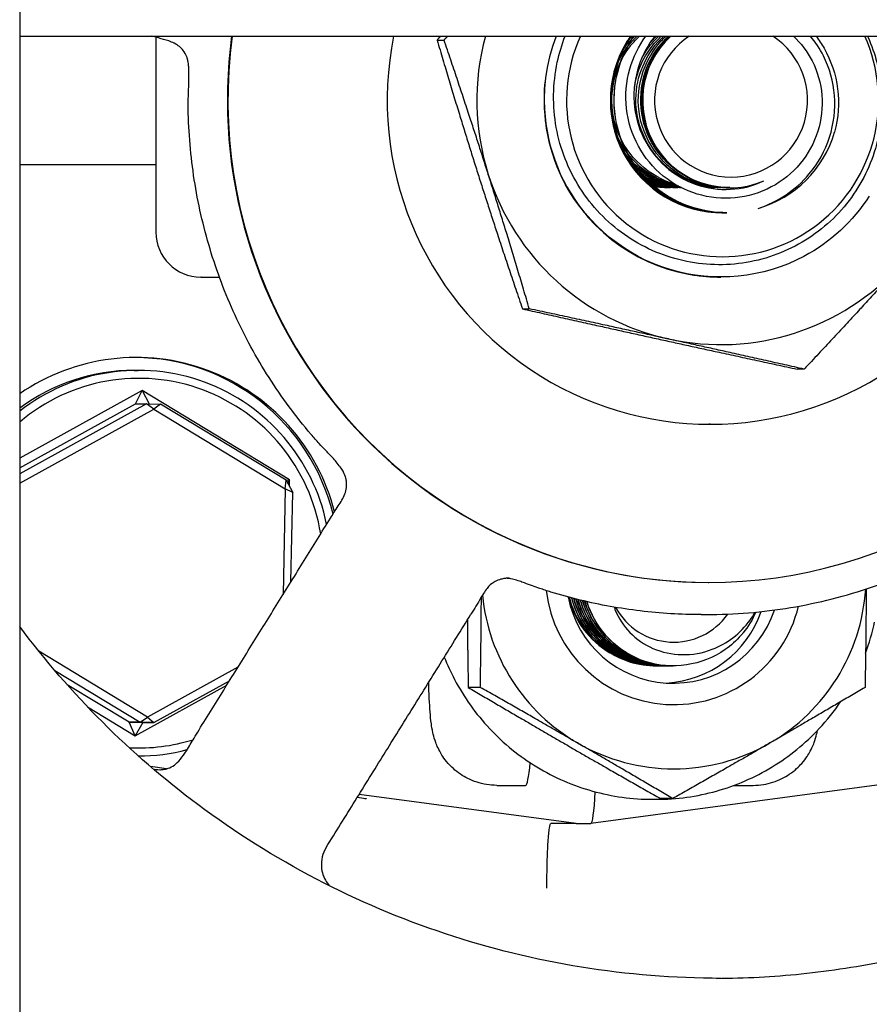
# Model space of a CAD drawing. Header units: inches. Extents: x 24 to 1128, y -69 to 748.
# Tile 487 of 656: x 622.07 to 623.72, y 356.23 to 358.14. Entities that reach past the tile are written whole.
import ezdxf

# ---------------------------------------------------------------- set-up
doc = ezdxf.new("R2010")
doc.units = ezdxf.units.IN
doc.header["$LTSCALE"] = 32
doc.header["$MEASUREMENT"] = 0
doc.layers.add('Visible (ANSI)', color=7, linetype='Continuous', lineweight=30)

msp = doc.modelspace()

# ---------------------------------------------------------------- linework, layer by layer
at = {"layer": 'Visible (ANSI)'}
for p, q in [((622.07163, 358.48367), (622.07163, 358.10867)), ((622.07163, 358.10867), (622.07163, 339.60867)), ((622.07163, 358.10867), (660.05113, 358.10867)), ((622.33655, 358.10639), (622.33655, 357.72742)), ((622.88371, 358.101), (622.89716, 358.101)), ((622.33225, 357.85839), (622.07163, 357.85839)), ((623.45319, 357.81367), (623.45289, 357.81367)), ((623.44196, 357.76492), (623.44271, 357.76492)), ((623.44665, 357.76492), (623.4474, 357.76492)), ((622.42463, 357.63992), (622.42405, 357.63992)), ((622.42463, 357.63992), (622.4602, 357.63992)), ((623.43584, 357.63992), (623.43588, 357.63992)), ((623.04966, 357.57833), (623.06311, 357.57833)), ((623.59782, 357.461), (623.58437, 357.461)), ((622.29464, 357.45867), (622.30216, 357.45867)), ((622.30993, 357.41919), (622.07163, 357.28771)), ((622.2969, 357.39361), (622.30993, 357.41919)), ((622.30993, 357.41919), (622.32366, 357.3935)), ((622.59652, 357.24554), (622.30993, 357.41919)), ((622.07163, 357.26932), (622.2969, 357.39361)), ((622.31833, 357.39361), (622.07163, 357.2575)), ((622.07163, 357.23911), (622.33262, 357.38311)), ((622.2969, 357.39361), (622.31833, 357.39361)), ((622.31833, 357.39361), (622.34534, 357.39306)), ((622.33262, 357.38311), (622.31833, 357.39361)), ((622.34534, 357.39306), (622.33262, 357.38311)), ((622.33262, 357.38311), (622.58839, 357.22813)), ((622.58983, 357.24492), (622.34534, 357.39306)), ((623.41526, 357.35375), (623.41227, 357.35375)), ((622.58839, 357.22813), (622.58983, 357.24492)), ((622.58908, 357.24537), (622.59652, 357.24554)), ((622.58983, 357.24492), (622.60286, 357.22121)), ((622.59652, 357.24554), (622.59279, 357.23953)), ((622.59627, 357.2332), (622.59652, 357.24554)), ((622.58839, 357.22813), (622.58424, 357.02297)), ((622.60286, 357.22121), (622.58839, 357.22813)), ((622.59934, 357.04729), (622.60286, 357.22121)), ((623.41128, 357.04617), (623.41227, 357.04617)), ((623.39744, 356.98367), (623.40733, 356.98367)), ((622.3205, 356.78423), (622.10889, 356.91245)), ((622.14022, 356.87461), (622.3058, 356.77428)), ((622.49619, 356.88116), (622.3205, 356.78423)), ((623.31143, 356.88367), (623.31147, 356.88367)), ((623.31539, 356.88367), (623.31543, 356.88367)), ((623.31935, 356.88367), (623.31939, 356.88367)), ((623.32331, 356.88367), (623.32335, 356.88367)), ((623.32727, 356.88367), (623.32731, 356.88367)), ((623.33122, 356.88367), (623.33126, 356.88367)), ((623.33518, 356.88367), (623.33522, 356.88367)), ((623.33914, 356.88367), (623.33918, 356.88367)), ((623.3431, 356.88367), (623.34314, 356.88367)), ((622.28437, 356.77428), (622.16418, 356.8471)), ((622.29636, 356.74815), (622.47469, 356.84655)), ((622.33281, 356.77373), (622.47985, 356.85486)), ((622.96778, 356.84216), (622.9443, 356.84216)), ((622.20348, 356.80443), (622.29636, 356.74815)), ((622.28437, 356.77428), (622.31137, 356.77373)), ((622.29636, 356.74815), (622.28437, 356.77428)), ((622.3058, 356.77428), (622.28437, 356.77428)), ((622.31137, 356.77373), (622.29636, 356.74815)), ((622.3058, 356.77428), (622.3205, 356.78423)), ((622.33281, 356.77373), (622.3058, 356.77428)), ((622.31137, 356.77373), (622.33281, 356.77373)), ((622.3205, 356.78423), (622.33281, 356.77373)), ((624.1379, 356.70478), (623.18282, 356.57743)), ((622.35738, 356.68372), (622.32613, 356.68788)), ((622.35738, 356.68372), (622.32613, 356.68788)), ((622.9997, 356.65149), (623.05583, 356.65149)), ((623.46118, 356.65149), (623.49869, 356.65149)), ((623.15428, 356.57742), (622.73188, 356.63376)), ((623.15428, 356.57742), (622.73188, 356.63376)), ((623.30288, 356.62442), (623.3105, 356.62442)), ((623.34202, 356.62566), (623.31855, 356.62566)), ((623.15428, 356.57742), (623.10515, 356.57742)), ((623.15428, 356.57742), (623.18272, 356.57742))]:
    msp.add_line(p, q, dxfattribs=at)
msp.add_arc((622.42405, 357.72742), 0.0875, 180, 270, dxfattribs=at)
for centre, major_axis, ratio, start_param, end_param in [((623.41227, 357.98367), (0, -0.9375), 0.9979959, 4.5786574, 7.9877132), ((623.41128, 357.98367), (0, -0.9375), 0.9979959, 4.5786574, 6.2831853), ((623.41526, 357.98367), (0, -0.62992), 0.9979959, 4.5126255, 8.0537451), ((623.43503, 357.98367), (0, -0.475), 0.9979959, 4.446095, 5.0203993), ((623.43503, 357.98367), (0, -0.34375), 0.9979959, 4.3402204, 6.2843636), ((623.43903, 357.98367), (0, -0.30408), 0.9979959, 4.2887596, 8.277611), ((623.43903, 357.98367), (0, -0.21875), 0.9979959, 4.1041434, 6.2898922), ((623.45319, 357.98367), (0, -0.17), 0.9979959, 3.8862884, 6.6841413), ((623.45558, 357.98367), (0, -0.14917), 0.9979959, 3.7188468, 8.8475238), ((623.44761, 357.98367), (0, -0.21875), 0.9979959, 0.2808441, 1.2855084), ((623.43503, 357.98367), (0, -0.475), 0.9979959, 5.0203993, 6.0675968), ((623.43503, 357.98367), (0, -0.475), 0.9979959, 6.0675968, 7.1147944), ((622.29728, 357.08367), (0.18146, 0.35678), 0.996606, 5.433916, 7.3557986), ((622.30216, 357.08367), (0, 0.375), 0.9979959, 4.9148831, 6.9467954), ((622.29365, 357.08367), (0, 0.4), 0.9979959, 4.9535022, 6.2772741), ((622.30315, 357.08367), (0, 0.35937), 0.9979959, 4.8714475, 6.9848665), ((622.29464, 357.08367), (0, 0.375), 0.9979959, 0, 0.6383692), ((623.34414, 357.05867), (0, -0.375), 0.9979959, 4.8125504, 5.7595865), ((623.34414, 357.05867), (0, -0.25014), 0.9979959, 4.8258976, 7.6171006), ((623.34414, 357.05867), (0, 0.375), 0.9979959, 3.6651914, 4.6443888), ((623.34262, 357.05867), (0, -0.2085), 0.9979959, 4.9092162, 7.5312291), ((623.30695, 357.05867), (0.11275, -0.1333), 0.988373, 4.2534579, 5.0501195), ((623.34411, 357.05867), (0, -0.12866), 0.9979959, 5.2064265, 7.2399826), ((623.34411, 357.05867), (0, -0.12866), 0.9979959, 5.2064265, 7.2399826), ((623.31795, 357.05867), (0, -0.2085), 0.9979959, 0.0593227, 1.2322364), ((622.30315, 357.08367), (0, -0.35937), 0.9979959, 6.2315159, 6.582469), ((623.34414, 357.05867), (0, -0.375), 0.9979959, 5.7595865, 6.8067841), ((622.30216, 357.08367), (0, -0.375), 0.9979959, 0.0006771, 0.2573363), ((623.05583, 356.90149), (0, -0.25), 0.0632779, 0, 0.6027509), ((623.18273, 356.76657), (-0.00001, -0.18915), 0.0627256, 0.000003, 0.8304589)]:
    msp.add_ellipse(centre, major_axis=major_axis, ratio=ratio, start_param=start_param, end_param=end_param, dxfattribs=at)
for points, knots in [([(622.39952, 357.96681), (622.39912, 357.99106), (622.4014, 358.01542), (622.40084, 358.04258), (622.4007, 358.04586), (622.40029, 358.05127), (622.40007, 358.05349), (622.39936, 358.05884), (622.39879, 358.06168), (622.39762, 358.06623), (622.397, 358.06807), (622.39484, 358.07341), (622.39301, 358.07683), (622.3878, 358.08324), (622.38537, 358.08579), (622.3795, 358.09054), (622.37609, 358.09278), (622.369, 358.09645), (622.3653, 358.09795), (622.35512, 358.10148), (622.34833, 358.10318), (622.3383, 358.10591), (622.33505, 358.1068), (622.33073, 358.108), (622.32952, 358.10834), (622.32833, 358.10867)], [0, 0, 0, 0, 0.18481417, 0.18481417, 0.21047129, 0.21047129, 0.22950993, 0.22950993, 0.26067624, 0.26067624, 0.2914148, 0.2914148, 0.35467125, 0.35467125, 0.3906046, 0.3906046, 0.42255035, 0.42255035, 0.4532598, 0.4532598, 0.50692284, 0.50692284, 0.53248433, 0.53248433, 0.54263341, 0.54263341, 0.54263341, 0.54263341]), ([(623.72215, 358.10593), (623.73614, 358.07474), (623.74487, 358.04144), (623.75117, 357.97312), (623.74863, 357.93857), (623.73091, 357.86543), (623.71362, 357.82799), (623.66556, 357.7616), (623.63518, 357.73335), (623.56511, 357.6899), (623.52605, 357.67521), (623.44423, 357.66155), (623.40225, 357.66282), (623.32086, 357.6814), (623.28226, 357.69863), (623.21357, 357.74706), (623.1842, 357.77786), (623.13871, 357.84921), (623.12312, 357.88912), (623.10797, 357.97292), (623.10867, 358.01603), (623.12127, 358.07517), (623.12636, 358.09219), (623.13278, 358.10867)], [-5.0704915, -5.0704915, -5.0704915, -5.0704915, -4.8092414, -4.8092414, -4.5465572, -4.5465572, -4.2346915, -4.2346915, -3.9208419, -3.9208419, -3.6050086, -3.6050086, -3.2871921, -3.2871921, -2.9673924, -2.9673924, -2.64561, -2.64561, -2.321845, -2.321845, -1.9960977, -1.9960977, -1.8604876, -1.8604876, -1.8604876, -1.8604876]), ([(623.26145, 358.10848), (623.24379, 358.08294), (623.23141, 358.05373), (623.22592, 358.0231), (623.21468, 357.96044), (623.23246, 357.89306), (623.27326, 357.84403), (623.314, 357.79507), (623.37692, 357.76532), (623.44061, 357.76492), (623.44106, 357.76492), (623.44151, 357.76492), (623.44196, 357.76492)], [-32.0241721, -32.0241721, -32.0241721, -32.0241721, -31.5971744, -31.5971744, -31.5971744, -30.7235725, -30.7235725, -30.7235725, -29.8513057, -29.8513057, -29.8513057, -29.8451302, -29.8451302, -29.8451302, -29.8451302]), ([(623.44506, 357.76526), (623.41122, 357.76493), (623.3773, 357.77218), (623.34685, 357.78697), (623.28925, 357.81495), (623.24517, 357.86936), (623.22972, 357.93145), (623.21476, 357.99159), (623.22692, 358.05782), (623.26193, 358.10867)], [23.5512365, 23.5512365, 23.5512365, 23.5512365, 24.0148367, 24.0148367, 24.0148367, 24.8917109, 24.8917109, 24.8917109, 25.7409868, 25.7409868, 25.7409868, 25.7409868]), ([(623.34712, 357.82032), (623.34407, 357.82118), (623.34105, 357.82213), (623.33806, 357.82318), (623.28818, 357.84055), (623.24748, 357.88238), (623.23147, 357.93265), (623.21529, 357.98341), (623.22471, 358.04155), (623.25594, 358.08441), (623.26232, 358.09317), (623.26958, 358.10124), (623.27754, 358.10855)], [92.9572091, 92.9572091, 92.9572091, 92.9572091, 93.0129992, 93.0129992, 93.0129992, 93.942952, 93.942952, 93.942952, 94.8820549, 94.8820549, 94.8820549, 95.0738801, 95.0738801, 95.0738801, 95.0738801]), ([(623.26604, 358.10851), (623.25496, 358.09262), (623.24596, 358.07527), (623.23953, 358.05695), (623.21829, 357.99648), (623.22541, 357.92655), (623.25848, 357.87146), (623.29131, 357.81678), (623.34906, 357.77773), (623.41205, 357.76767), (623.42349, 357.76584), (623.43506, 357.76497), (623.44663, 357.76503)], [-25.7409868, -25.7409868, -25.7409868, -25.7409868, -25.4743607, -25.4743607, -25.4743607, -24.594092, -24.594092, -24.594092, -23.7205704, -23.7205704, -23.7205704, -23.5619449, -23.5619449, -23.5619449, -23.5619449]), ([(623.44744, 357.76517), (623.40392, 357.76536), (623.36039, 357.77826), (623.32433, 357.80269), (623.2713, 357.83862), (623.23543, 357.8988), (623.22902, 357.96247), (623.22387, 358.01365), (623.23784, 358.06631), (623.26674, 358.10862)], [17.2787596, 17.2787596, 17.2787596, 17.2787596, 17.8752194, 17.8752194, 17.8752194, 18.7524691, 18.7524691, 18.7524691, 19.4578015, 19.4578015, 19.4578015, 19.4578015]), ([(623.57716, 358.10867), (623.59181, 358.09484), (623.604, 358.07856), (623.62385, 358.03972), (623.63031, 358.01698), (623.63421, 357.96998), (623.63151, 357.94617), (623.6171, 357.9006), (623.60542, 357.87931), (623.57441, 357.84214), (623.5553, 357.82668), (623.512, 357.80378), (623.48818, 357.79665), (623.43885, 357.79184), (623.41381, 357.79432), (623.3658, 357.80877), (623.34331, 357.8207), (623.30392, 357.85265), (623.28746, 357.87245), (623.26286, 357.91745), (623.25506, 357.94227), (623.2493, 357.99377), (623.25152, 358.01997), (623.26521, 358.06793), (623.27578, 358.08948), (623.28982, 358.10867)], [-3.7202337, -3.7202337, -3.7202337, -3.7202337, -3.5648477, -3.5648477, -3.385163, -3.385163, -3.2033156, -3.2033156, -3.0193061, -3.0193061, -2.8331349, -2.8331349, -2.6448024, -2.6448024, -2.4543091, -2.4543091, -2.2616553, -2.2616553, -2.0668416, -2.0668416, -1.8698684, -1.8698684, -1.6707361, -1.6707361, -1.4882219, -1.4882219, -1.4882219, -1.4882219]), ([(623.30744, 358.10867), (623.29378, 358.09149), (623.2832, 358.07203), (623.26855, 358.02811), (623.26542, 358.00379), (623.2687, 357.95565), (623.27494, 357.9323), (623.29595, 357.88965), (623.31037, 357.8707), (623.34544, 357.83969), (623.36565, 357.82783), (623.40915, 357.81271), (623.43196, 357.80946), (623.47718, 357.81194), (623.49915, 357.81751), (623.51941, 357.82715)], [-1.2375153, -1.2375153, -1.2375153, -1.2375153, -1.0693429, -1.0693429, -0.8839593, -0.8839593, -0.7014387, -0.7014387, -0.5217818, -0.5217818, -0.3449893, -0.3449893, -0.1710619, -0.1710619, 0, 0, 0, 0]), ([(623.4412, 357.81385), (623.40124, 357.81409), (623.36129, 357.82829), (623.33076, 357.85414), (623.2903, 357.8884), (623.26735, 357.94231), (623.27067, 357.99509), (623.27336, 358.03799), (623.29335, 358.07931), (623.32449, 358.1086)], [29.8451302, 29.8451302, 29.8451302, 29.8451302, 30.549629, 30.549629, 30.549629, 31.4831363, 31.4831363, 31.4831363, 32.2420271, 32.2420271, 32.2420271, 32.2420271]), ([(623.26754, 358.0087), (623.26916, 358.02047), (623.27201, 358.03207), (623.27613, 358.04323), (623.28529, 358.06808), (623.30058, 358.09045), (623.31992, 358.10843)], [37.84681774, 37.84681774, 37.84681774, 37.84681774, 38.05705266, 38.05705266, 38.05705266, 38.52521239, 38.52521239, 38.52521239, 38.52521239]), ([(623.44585, 357.814), (623.42022, 357.81399), (623.39459, 357.81954), (623.3715, 357.8307), (623.32374, 357.85379), (623.28804, 357.90032), (623.27807, 357.95233), (623.2681, 358.00434), (623.2841, 358.06058), (623.31981, 358.09936), (623.32278, 358.10258), (623.32588, 358.10568), (623.32909, 358.10864)], [23.5619449, 23.5619449, 23.5619449, 23.5619449, 24.013411, 24.013411, 24.013411, 24.9473362, 24.9473362, 24.9473362, 25.8812012, 25.8812012, 25.8812012, 25.9588418, 25.9588418, 25.9588418, 25.9588418]), ([(623.45052, 357.81381), (623.43943, 357.81374), (623.42834, 357.81476), (623.41745, 357.81691), (623.36538, 357.82719), (623.31906, 357.86323), (623.29627, 357.91111), (623.27349, 357.95899), (623.27479, 358.01754), (623.29958, 358.06417), (623.30841, 358.08078), (623.32014, 358.09573), (623.33394, 358.10844)], [17.2787596, 17.2787596, 17.2787596, 17.2787596, 17.4742343, 17.4742343, 17.4742343, 18.4085858, 18.4085858, 18.4085858, 19.3428758, 19.3428758, 19.3428758, 19.6756565, 19.6756565, 19.6756565, 19.6756565]), ([(623.45291, 357.81399), (623.4226, 357.81406), (623.39229, 357.82193), (623.36616, 357.83732), (623.32042, 357.86428), (623.28865, 357.91363), (623.28302, 357.96633), (623.27744, 358.01866), (623.29777, 358.07301), (623.33612, 358.10867)], [10.9955743, 10.9955743, 10.9955743, 10.9955743, 11.5294271, 11.5294271, 11.5294271, 12.4641731, 12.4641731, 12.4641731, 13.3924712, 13.3924712, 13.3924712, 13.3924712]), ([(623.28234, 358.0669), (623.28487, 358.0715), (623.28762, 358.07599), (623.29059, 358.08033), (623.29766, 358.09065), (623.30591, 358.10009), (623.3151, 358.10852)], [44.49395151, 44.49395151, 44.49395151, 44.49395151, 44.58710834, 44.58710834, 44.58710834, 44.80839769, 44.80839769, 44.80839769, 44.80839769]), ([(623.50812, 357.77349), (623.52739, 357.77977), (623.54569, 357.78868), (623.57914, 357.81121), (623.59415, 357.82466), (623.62502, 357.86128), (623.63866, 357.88583), (623.65559, 357.93841), (623.65885, 357.96588), (623.65463, 358.02011), (623.64733, 358.04634), (623.62825, 358.08409), (623.61983, 358.09693), (623.61009, 358.10867)], [-3.1722778, -3.1722778, -3.1722778, -3.1722778, -3.0186699, -3.0186699, -2.8665315, -2.8665315, -2.6554083, -2.6554083, -2.4471425, -2.4471425, -2.2417348, -2.2417348, -2.1246923, -2.1246923, -2.1246923, -2.1246923]), ([(623.62101, 358.10867), (623.62665, 358.10123), (623.6318, 358.09341), (623.65028, 358.06091), (623.65922, 358.03405), (623.66639, 357.97809), (623.66444, 357.94952), (623.6571, 357.92211)], [-0.5023483, -0.5023483, -0.5023483, -0.5023483, -0.43062442, -0.43062442, -0.2163901, -0.2163901, 0, 0, 0, 0]), ([(623.72447, 357.79754), (623.69276, 357.74868), (623.64884, 357.70769), (623.59744, 357.68029), (623.5184, 357.63817), (623.42263, 357.62869), (623.33689, 357.6545), (623.25118, 357.6803), (623.17653, 357.74105), (623.13379, 357.81975), (623.10096, 357.88021), (623.08725, 357.95071), (623.09397, 358.0191)], [5.2851664, 5.2851664, 5.2851664, 5.2851664, 5.7936548, 5.7936548, 5.7936548, 6.5754431, 6.5754431, 6.5754431, 7.3569225, 7.3569225, 7.3569225, 7.9571961, 7.9571961, 7.9571961, 7.9571961]), ([(623.09225, 357.99545), (623.09, 357.91857), (623.11387, 357.8409), (623.15972, 357.77904), (623.21294, 357.70723), (623.29513, 357.65759), (623.3834, 357.64395), (623.40074, 357.64127), (623.41828, 357.63998), (623.43582, 357.64005)], [-14.1713973, -14.1713973, -14.1713973, -14.1713973, -13.4995536, -13.4995536, -13.4995536, -12.7196121, -12.7196121, -12.7196121, -12.5663706, -12.5663706, -12.5663706, -12.5663706]), ([(622.63869, 357.33402), (622.60885, 357.369), (622.58142, 357.40605), (622.53193, 357.48358), (622.50985, 357.52406), (622.47147, 357.60768), (622.45517, 357.65082), (622.42864, 357.73893), (622.41842, 357.78391), (622.40425, 357.87484), (622.4003, 357.9208), (622.39952, 357.96681)], [0.59733061, 0.59733061, 0.59733061, 0.59733061, 0.73538949, 0.73538949, 0.87344836, 0.87344836, 1.01150723, 1.01150723, 1.14956611, 1.14956611, 1.28762498, 1.28762498, 1.28762498, 1.28762498]), ([(623.35098, 357.81837), (623.33206, 357.82268), (623.31387, 357.83013), (623.2975, 357.84059), (623.26409, 357.86197), (623.23892, 357.89554), (623.22679, 357.9332)], [99.188728, 99.188728, 99.188728, 99.188728, 99.530696, 99.530696, 99.530696, 100.2290431, 100.2290431, 100.2290431, 100.2290431]), ([(623.35388, 357.81677), (623.31986, 357.82322), (623.2877, 357.83979), (623.26334, 357.86444), (623.25439, 357.8735), (623.24654, 357.88361), (623.23989, 357.89446)], [105.42668117, 105.42668117, 105.42668117, 105.42668117, 106.03682647, 106.03682647, 106.03682647, 106.26125722, 106.26125722, 106.26125722, 106.26125722]), ([(623.35737, 357.81478), (623.34622, 357.81589), (623.33518, 357.81811), (623.32447, 357.82146), (623.3005, 357.82897), (623.27842, 357.84206), (623.25997, 357.85908)], [117.91614208, 117.91614208, 117.91614208, 117.91614208, 118.11372688, 118.11372688, 118.11372688, 118.55598955, 118.55598955, 118.55598955, 118.55598955]), ([(623.35841, 357.81444), (623.33305, 357.81628), (623.30808, 357.82357), (623.286, 357.8362), (623.27952, 357.8399), (623.27331, 357.84406), (623.2674, 357.84861)], [124.16578349, 124.16578349, 124.16578349, 124.16578349, 124.61359056, 124.61359056, 124.61359056, 124.74509816, 124.74509816, 124.74509816, 124.74509816]), ([(623.35922, 357.81384), (623.34792, 357.81391), (623.33664, 357.8151), (623.32557, 357.81747), (623.30932, 357.82096), (623.29368, 357.82697), (623.27919, 357.83506)], [136.67192198, 136.67192198, 136.67192198, 136.67192198, 136.87117991, 136.87117991, 136.87117991, 137.16377669, 137.16377669, 137.16377669, 137.16377669]), ([(623.3473, 357.81386), (623.33395, 357.81377), (623.3206, 357.81525), (623.30759, 357.81836), (623.30178, 357.81975), (623.29606, 357.82146), (623.29044, 357.82348)], [155.50883635, 155.50883635, 155.50883635, 155.50883635, 155.74421658, 155.74421658, 155.74421658, 155.84940795, 155.84940795, 155.84940795, 155.84940795]), ([(623.43647, 357.81369), (623.43292, 357.81368), (623.42937, 357.81378), (623.42583, 357.814), (623.40853, 357.81508), (623.39147, 357.81897), (623.37533, 357.82526)], [36.12831552, 36.12831552, 36.12831552, 36.12831552, 36.19080444, 36.19080444, 36.19080444, 36.49604281, 36.49604281, 36.49604281, 36.49604281]), ([(623.33323, 357.81379), (623.32337, 357.81373), (623.31351, 357.81453), (623.30378, 357.81623), (623.3015, 357.81663), (623.29923, 357.81708), (623.29697, 357.81758)], [174.35839227, 174.35839227, 174.35839227, 174.35839227, 174.53225659, 174.53225659, 174.53225659, 174.57301344, 174.57301344, 174.57301344, 174.57301344]), ([(622.67638, 357.17137), (622.68097, 357.17875), (622.68628, 357.18697), (622.69634, 357.2024), (622.70104, 357.20989), (622.70564, 357.22227), (622.70672, 357.22657), (622.70773, 357.23445), (622.70774, 357.2381), (622.70724, 357.24404), (622.7068, 357.24652), (622.70524, 357.2528), (622.70387, 357.25641), (622.70039, 357.26301), (622.69885, 357.26556), (622.69484, 357.27146), (622.69217, 357.27497), (622.68699, 357.28128), (622.68448, 357.28417), (622.67733, 357.2921), (622.67251, 357.29708), (622.66318, 357.30677), (622.65872, 357.31146), (622.649, 357.32208), (622.64378, 357.32805), (622.63869, 357.33402)], [0, 0, 0, 0, 0.07359235, 0.07359235, 0.14311145, 0.14311145, 0.17744659, 0.17744659, 0.21108715, 0.21108715, 0.2412965, 0.2412965, 0.29351752, 0.29351752, 0.32258002, 0.32258002, 0.35672748, 0.35672748, 0.3857144, 0.3857144, 0.43807505, 0.43807505, 0.48905937, 0.48905937, 0.54888883, 0.54888883, 0.54888883, 0.54888883]), ([(622.42052, 356.75929), (622.43757, 356.78676), (622.45462, 356.81423), (622.48874, 356.86916), (622.50579, 356.89663), (622.53991, 356.95157), (622.55696, 356.97905), (622.59108, 357.03399), (622.60814, 357.06146), (622.64226, 357.11641), (622.65932, 357.14389), (622.67638, 357.17137)], [0.790877, 0.790877, 0.790877, 0.790877, 1.0647704, 1.0647704, 1.3386637, 1.3386637, 1.6125571, 1.6125571, 1.8864504, 1.8864504, 2.1603438, 2.1603438, 2.1603438, 2.1603438]), ([(623.40733, 356.98367), (623.4348, 356.98367), (623.46227, 356.98481), (623.51702, 356.98935), (623.5443, 356.99275), (623.5985, 357.0018), (623.62541, 357.00744), (623.67867, 357.02094), (623.70502, 357.02879), (623.757, 357.04664), (623.78261, 357.05664), (623.80777, 357.06768)], [0.26630582, 0.26630582, 0.26630582, 0.26630582, 0.34886203, 0.34886203, 0.43141824, 0.43141824, 0.51397444, 0.51397444, 0.59653065, 0.59653065, 0.67908686, 0.67908686, 0.67908686, 0.67908686]), ([(623.02379, 357.05446), (623.02336, 357.05446), (623.02295, 357.05445), (623.02215, 357.05443), (623.0219, 357.05443), (623.02149, 357.05441), (623.02136, 357.0544), (623.02108, 357.05439), (623.02095, 357.05439), (623.02061, 357.05437), (623.02042, 357.05436), (623.01995, 357.05433), (623.01967, 357.05431), (623.01903, 357.05426), (623.01864, 357.05423), (623.01739, 357.05411), (623.01649, 357.05401), (623.01295, 357.05352), (623.01033, 357.05297), (623.00369, 357.05115), (622.9998, 357.04955), (622.99372, 357.04638), (622.99128, 357.04477), (622.98646, 357.04104), (622.98431, 357.03891), (622.98034, 357.03425), (622.97811, 357.03117), (622.97332, 357.02379), (622.97085, 357.01967), (622.96253, 357.00564), (622.95629, 356.99518), (622.94948, 356.98421)], [0, 0, 0, 0, 0.00473662, 0.00473662, 0.01146926, 0.01146926, 0.01520822, 0.01520822, 0.01802118, 0.01802118, 0.0203577, 0.0203577, 0.02285723, 0.02285723, 0.02599976, 0.02599976, 0.03313054, 0.03313054, 0.05458148, 0.05458148, 0.09121865, 0.09121865, 0.12491933, 0.12491933, 0.16994964, 0.16994964, 0.21440248, 0.21440248, 0.25904771, 0.25904771, 0.36844187, 0.36844187, 0.36844187, 0.36844187]), ([(623.10506, 357.02754), (623.0977, 357.0298), (623.09026, 357.03219), (623.07848, 357.03617), (623.07393, 357.03777), (623.06438, 357.04123), (623.05905, 357.04324), (623.05042, 357.04636), (623.04724, 357.04747), (623.04032, 357.04975), (623.0365, 357.05089), (623.03101, 357.05233), (623.02903, 357.05279), (623.02573, 357.05347), (623.02439, 357.05369), (623.02139, 357.05413), (623.02016, 357.05422), (623.0192, 357.05427)], [0, 0, 0, 0, 0.05878134, 0.05878134, 0.09886566, 0.09886566, 0.14382223, 0.14382223, 0.16960578, 0.16960578, 0.20065599, 0.20065599, 0.22097491, 0.22097491, 0.2412276, 0.2412276, 0.27665512, 0.27665512, 0.27665512, 0.27665512]), ([(623.0237, 357.05445), (623.0237, 357.05445), (623.02367, 357.05445), (623.02354, 357.05445), (623.02345, 357.05445), (623.02333, 357.05445)], [0.4091138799, 0.4091138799, 0.4091138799, 0.4091138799, 0.4128249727, 0.4128249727, 0.4159605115, 0.4159605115, 0.4159605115, 0.4159605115]), ([(623.39744, 356.98367), (623.37766, 356.98367), (623.35788, 356.98426), (623.31838, 356.98661), (623.29867, 356.98838), (623.25938, 356.99308), (623.23981, 356.99602), (623.20087, 357.00306), (623.18151, 357.00715), (623.14306, 357.01649), (623.12397, 357.02174), (623.10506, 357.02754)], [6.01687949, 6.01687949, 6.01687949, 6.01687949, 6.07633823, 6.07633823, 6.13579698, 6.13579698, 6.19525573, 6.19525573, 6.25471448, 6.25471448, 6.31417323, 6.31417323, 6.31417323, 6.31417323]), ([(623.14094, 357.01727), (623.14216, 357.01221), (623.14362, 357.0072), (623.14532, 357.00227), (623.163, 356.95081), (623.20598, 356.90867), (623.25784, 356.89205), (623.27512, 356.88651), (623.29326, 356.88385), (623.3114, 356.88393)], [-59.4514184, -59.4514184, -59.4514184, -59.4514184, -59.3621351, -59.3621351, -59.3621351, -58.4301881, -58.4301881, -58.4301881, -58.1194641, -58.1194641, -58.1194641, -58.1194641]), ([(623.3134, 356.8838), (623.30318, 356.88363), (623.29295, 356.88435), (623.28285, 356.88602), (623.22929, 356.89487), (623.18073, 356.93009), (623.15567, 356.97823), (623.14924, 356.9906), (623.14439, 357.00374), (623.14114, 357.01727)], [51.8250978, 51.8250978, 51.8250978, 51.8250978, 52.0002694, 52.0002694, 52.0002694, 52.9294816, 52.9294816, 52.9294816, 53.1681672, 53.1681672, 53.1681672, 53.1681672]), ([(623.1454, 357.01618), (623.14979, 356.99855), (623.15685, 356.98158), (623.1665, 356.96616), (623.19526, 356.9202), (623.24637, 356.88894), (623.3004, 356.88431), (623.30539, 356.88388), (623.31038, 356.88368), (623.31538, 356.88371)], [-53.1616427, -53.1616427, -53.1616427, -53.1616427, -52.85007, -52.85007, -52.85007, -51.9218751, -51.9218751, -51.9218751, -51.8362788, -51.8362788, -51.8362788, -51.8362788]), ([(623.3174, 356.8837), (623.26653, 356.8833), (623.21575, 356.90601), (623.18247, 356.94456), (623.16473, 356.96512), (623.15218, 356.98993), (623.14551, 357.01622)], [45.5419124, 45.5419124, 45.5419124, 45.5419124, 46.4135872, 46.4135872, 46.4135872, 46.8783925, 46.8783925, 46.8783925, 46.8783925]), ([(623.32138, 356.88402), (623.28635, 356.88377), (623.25119, 356.8937), (623.22202, 356.91314), (623.18653, 356.93679), (623.16058, 356.97401), (623.14958, 357.01512)], [39.2587271, 39.2587271, 39.2587271, 39.2587271, 39.85872, 39.85872, 39.85872, 40.5887202, 40.5887202, 40.5887202, 40.5887202]), ([(623.14969, 357.01514), (623.15723, 356.98639), (623.17183, 356.95946), (623.19239, 356.93795), (623.22507, 356.90376), (623.27214, 356.88397), (623.31937, 356.88373)], [-46.8719693, -46.8719693, -46.8719693, -46.8719693, -46.3626746, -46.3626746, -46.3626746, -45.5530935, -45.5530935, -45.5530935, -45.5530935]), ([(623.32529, 356.88399), (623.30248, 356.88368), (623.27963, 356.88767), (623.25843, 356.89611), (623.20837, 356.91603), (623.16864, 356.96026), (623.15417, 357.01212), (623.154, 357.01273), (623.15383, 357.01334), (623.15367, 357.01396)], [32.9755418, 32.9755418, 32.9755418, 32.9755418, 33.3660708, 33.3660708, 33.3660708, 34.2882882, 34.2882882, 34.2882882, 34.2991508, 34.2991508, 34.2991508, 34.2991508]), ([(623.1538, 357.01405), (623.16436, 356.97546), (623.18802, 356.94036), (623.22053, 356.91689), (623.2502, 356.89547), (623.28678, 356.8841), (623.32334, 356.88391)], [-40.5823989, -40.5823989, -40.5823989, -40.5823989, -39.8963115, -39.8963115, -39.8963115, -39.2699082, -39.2699082, -39.2699082, -39.2699082]), ([(623.15787, 357.01291), (623.17227, 356.96039), (623.21255, 356.91559), (623.2633, 356.89574), (623.28363, 356.88779), (623.30543, 356.88391), (623.32724, 356.88398)], [-34.2929321, -34.2929321, -34.2929321, -34.2929321, -33.3602399, -33.3602399, -33.3602399, -32.9867229, -32.9867229, -32.9867229, -32.9867229]), ([(623.32923, 356.88384), (623.3168, 356.88363), (623.30436, 356.88473), (623.29216, 356.88722), (623.2393, 356.89802), (623.19235, 356.93466), (623.16899, 356.98327), (623.16442, 356.99279), (623.16077, 357.00272), (623.15804, 357.0129)], [26.6923565, 26.6923565, 26.6923565, 26.6923565, 26.9053866, 26.9053866, 26.9053866, 27.8288947, 27.8288947, 27.8288947, 28.0096849, 28.0096849, 28.0096849, 28.0096849]), ([(623.1623, 357.01188), (623.16573, 356.99935), (623.17055, 356.98721), (623.17674, 356.97577), (623.20248, 356.92818), (623.25136, 356.89378), (623.30487, 356.88566), (623.31359, 356.88434), (623.3224, 356.88371), (623.3312, 356.88376)], [-28.0035694, -28.0035694, -28.0035694, -28.0035694, -27.7808346, -27.7808346, -27.7808346, -26.8544608, -26.8544608, -26.8544608, -26.7035376, -26.7035376, -26.7035376, -26.7035376]), ([(623.33322, 356.88368), (623.3317, 356.88366), (623.33018, 356.88367), (623.32866, 356.88369), (623.27462, 356.88449), (623.22161, 356.91186), (623.18965, 356.95543), (623.17721, 356.97239), (623.16807, 356.99166), (623.16245, 357.01191)], [20.4091712, 20.4091712, 20.4091712, 20.4091712, 20.4352376, 20.4352376, 20.4352376, 21.3601617, 21.3601617, 21.3601617, 21.7203233, 21.7203233, 21.7203233, 21.7203233]), ([(623.16667, 357.01091), (623.17309, 356.98842), (623.18385, 356.96717), (623.19856, 356.94896), (623.23134, 356.90836), (623.28306, 356.88383), (623.33519, 356.88368)], [-21.7143114, -21.7143114, -21.7143114, -21.7143114, -21.3135315, -21.3135315, -21.3135315, -20.4203522, -20.4203522, -20.4203522, -20.4203522]), ([(623.33721, 356.8838), (623.29316, 356.88357), (623.24898, 356.90008), (623.21648, 356.92991), (623.19281, 356.95163), (623.17565, 356.98012), (623.1667, 357.01093)], [14.1259859, 14.1259859, 14.1259859, 14.1259859, 14.8811364, 14.8811364, 14.8811364, 15.4310664, 15.4310664, 15.4310664, 15.4310664]), ([(623.34116, 356.88399), (623.30915, 356.88373), (623.27704, 356.89194), (623.24951, 356.9083), (623.21178, 356.9307), (623.18337, 356.96796), (623.17077, 357.00989)], [7.8428006, 7.8428006, 7.8428006, 7.8428006, 8.3909221, 8.3909221, 8.3909221, 9.1419147, 9.1419147, 9.1419147, 9.1419147]), ([(623.17085, 357.00994), (623.18131, 356.97497), (623.20247, 356.94311), (623.23132, 356.92067), (623.26187, 356.89691), (623.30052, 356.8841), (623.33918, 356.88388)], [-15.4251587, -15.4251587, -15.4251587, -15.4251587, -14.7994931, -14.7994931, -14.7994931, -14.1371669, -14.1371669, -14.1371669, -14.1371669]), ([(623.1749, 357.00887), (623.18929, 356.96164), (623.2243, 356.92082), (623.26917, 356.89999), (623.29224, 356.88928), (623.31767, 356.88397), (623.34309, 356.88399)], [-9.1361119, -9.1361119, -9.1361119, -9.1361119, -8.289328, -8.289328, -8.289328, -7.8539816, -7.8539816, -7.8539816, -7.8539816]), ([(623.47497, 356.94356), (623.46579, 356.93298), (623.45537, 356.92349), (623.44388, 356.91545), (623.39938, 356.88427), (623.33999, 356.87548), (623.28836, 356.89243), (623.23676, 356.90938), (623.19414, 356.95165), (623.17675, 357.00307), (623.17611, 357.00498), (623.1755, 357.00691), (623.17492, 357.00884)], [0.7186404, 0.7186404, 0.7186404, 0.7186404, 0.9586618, 0.9586618, 0.9586618, 1.888606, 1.888606, 1.888606, 2.8182842, 2.8182842, 2.8182842, 2.8528689, 2.8528689, 2.8528689, 2.8528689]), ([(622.66789, 356.5307), (622.68666, 356.56093), (622.70543, 356.59116), (622.74297, 356.65163), (622.76174, 356.68186), (622.79928, 356.74232), (622.81806, 356.77255), (622.8556, 356.83302), (622.87438, 356.86326), (622.91193, 356.92373), (622.93071, 356.95397), (622.94948, 356.98421)], [0.6711793, 0.6711793, 0.6711793, 0.6711793, 0.9726235, 0.9726235, 1.2740677, 1.2740677, 1.5755119, 1.5755119, 1.8769561, 1.8769561, 2.1784003, 2.1784003, 2.1784003, 2.1784003]), ([(623.23032, 356.9925), (623.23681, 356.97631), (623.24646, 356.96159), (623.27141, 356.93585), (623.28671, 356.92534), (623.32129, 356.91024), (623.34038, 356.90613), (623.38001, 356.90526), (623.40018, 356.90888), (623.43354, 356.92174), (623.44706, 356.92935), (623.472, 356.94843), (623.4832, 356.9599), (623.49265, 356.97276)], [0, 0, 0, 0, 0.13293721, 0.13293721, 0.27303158, 0.27303158, 0.42028212, 0.42028212, 0.57468721, 0.57468721, 0.69201491, 0.69201491, 0.81309505, 0.81309505, 0.81309505, 0.81309505]), ([(623.5038, 356.98835), (623.4974, 356.97391), (623.489, 356.96023), (623.47776, 356.94649), (623.47646, 356.94496), (623.47514, 356.94346)], [0.16664853, 0.16664853, 0.16664853, 0.16664853, 0.28664845, 0.28664845, 0.30193201, 0.30193201, 0.30193201, 0.30193201]), ([(623.4358, 356.27617), (623.25403, 356.27617), (623.0723, 356.30556), (622.72722, 356.42017), (622.56393, 356.50536), (622.28684, 356.71212), (622.16973, 356.82918), (622.07163, 356.96052)], [6.01687949, 6.01687949, 6.01687949, 6.01687949, 6.33692744, 6.33692744, 6.65696583, 6.65696583, 6.94519565, 6.94519565, 6.94519565, 6.94519565]), ([(622.89775, 356.9009), (622.90355, 356.88616), (622.91015, 356.87174), (622.93587, 356.82278), (622.959, 356.79035), (623.01309, 356.73285), (623.04405, 356.7078), (623.11155, 356.66691), (623.14808, 356.65108), (623.22404, 356.62984), (623.26346, 356.62442), (623.30288, 356.62442)], [-1.1998475, -1.1998475, -1.1998475, -1.1998475, -1.0904719, -1.0904719, -0.8178539, -0.8178539, -0.5452359, -0.5452359, -0.272618, -0.272618, 0, 0, 0, 0]), ([(622.9997, 356.65149), (622.98628, 356.65149), (622.97296, 356.65377), (622.94859, 356.66158), (622.93794, 356.66726), (622.91838, 356.68045), (622.91084, 356.68791), (622.89658, 356.70415), (622.89211, 356.71179), (622.88368, 356.72741), (622.8815, 356.73363), (622.87755, 356.74533), (622.87646, 356.74991), (622.87398, 356.76098), (622.8732, 356.76615), (622.87144, 356.77907), (622.87074, 356.78645), (622.86948, 356.80248), (622.86897, 356.81101), (622.86809, 356.82927), (622.86774, 356.83898), (622.86744, 356.85007), (622.86741, 356.85104), (622.86739, 356.85201)], [0, 0, 0, 0, 0.0202889, 0.0202889, 0.0426431, 0.0426431, 0.0719572, 0.0719572, 0.1166162, 0.1166162, 0.1855562, 0.1855562, 0.2755527, 0.2755527, 0.4348537, 0.4348537, 0.6791998, 0.6791998, 0.9235459, 0.9235459, 1.167892, 1.167892, 1.191114, 1.191114, 1.191114, 1.191114]), ([(623.3105, 356.62442), (623.34991, 356.62442), (623.38933, 356.62984), (623.46524, 356.6511), (623.50173, 356.66695), (623.56911, 356.7079), (623.59999, 356.733), (623.64221, 356.77815), (623.65623, 356.79567), (623.66881, 356.81418)], [1.57079633, 1.57079633, 1.57079633, 1.57079633, 1.8434143, 1.8434143, 2.11603227, 2.11603227, 2.38865024, 2.38865024, 2.54335464, 2.54335464, 2.54335464, 2.54335464]), ([(622.34399, 356.68194), (622.34643, 356.68198), (622.34885, 356.68218), (622.35219, 356.68262), (622.35329, 356.68281), (622.35489, 356.68312), (622.35547, 356.68325), (622.35739, 356.6837), (622.35892, 356.68412), (622.36476, 356.68613), (622.36855, 356.68799), (622.37613, 356.69351), (622.38037, 356.69749), (622.38835, 356.70706), (622.39231, 356.71284), (622.40131, 356.72726), (622.40582, 356.73519), (622.41385, 356.74852), (622.41718, 356.75391), (622.42052, 356.75929)], [0.00294266, 0.00294266, 0.00294266, 0.00294266, 0.024985, 0.024985, 0.03917245, 0.03917245, 0.05289651, 0.05289651, 0.08373258, 0.08373258, 0.15569815, 0.15569815, 0.22094056, 0.22094056, 0.28477636, 0.28477636, 0.37186513, 0.37186513, 0.42550622, 0.42550622, 0.42550622, 0.42550622]), ([(623.49869, 356.65149), (623.51211, 356.65149), (623.52543, 356.65377), (623.5498, 356.66158), (623.56045, 356.66726), (623.58002, 356.68045), (623.58755, 356.68791), (623.60181, 356.70415), (623.60628, 356.71179), (623.61472, 356.72741), (623.61689, 356.73363), (623.62084, 356.74533), (623.62193, 356.74991), (623.62319, 356.75553), (623.62351, 356.75705), (623.62379, 356.75848)], [6.28318531, 6.28318531, 6.28318531, 6.28318531, 6.30347425, 6.30347425, 6.32582839, 6.32582839, 6.35514248, 6.35514248, 6.39980153, 6.39980153, 6.46874153, 6.46874153, 6.55873797, 6.55873797, 6.59538901, 6.59538901, 6.59538901, 6.59538901]), ([(622.72859, 356.62842), (622.7348, 356.62749), (622.73972, 356.62673), (622.74501, 356.62587), (622.74644, 356.62561), (622.74649, 356.6256), (622.74649, 356.6256), (622.74649, 356.6256)], [-0.51718195, -0.51718195, -0.51718195, -0.51718195, -0.33863548, -0.33863548, -0.2248166, -0.2248166, -0.22278783, -0.22278783, -0.22278783, -0.22278783]), ([(623.09725, 356.45132), (623.09725, 356.45142), (623.09725, 356.45153), (623.09725, 356.46018), (623.09731, 356.46871), (623.09753, 356.48544), (623.09769, 356.49361), (623.09831, 356.51648), (623.0989, 356.53013), (623.10036, 356.55297), (623.10123, 356.56199), (623.10312, 356.57427), (623.10413, 356.57742), (623.10515, 356.57742)], [-0.00080906, -0.00080906, -0.00080906, -0.00080906, 0, 0, 0.06513682, 0.06513682, 0.13017613, 0.13017613, 0.25481643, 0.25481643, 0.37825086, 0.37825086, 0.50129539, 0.50129539, 0.50129539, 0.50129539]), ([(622.66789, 356.5307), (622.66437, 356.52504), (622.66172, 356.51858), (622.65866, 356.50582), (622.6583, 356.4996), (622.65898, 356.48762), (622.6603, 356.48229), (622.66378, 356.47189), (622.66604, 356.46788), (622.67076, 356.46034), (622.67294, 356.45786), (622.67465, 356.45599)], [0.020482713, 0.020482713, 0.020482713, 0.020482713, 0.023833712, 0.023833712, 0.027294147, 0.027294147, 0.031588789, 0.031588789, 0.037835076, 0.037835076, 0.047040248, 0.047040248, 0.047040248, 0.047040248]), ([(623.42758, 356.27619), (623.48257, 356.27646), (623.53756, 356.27939), (623.64972, 356.29086), (623.70686, 356.29966), (623.81997, 356.32302), (623.87592, 356.33759), (623.98608, 356.37234), (624.04027, 356.39252), (624.14634, 356.43829), (624.19821, 356.46388), (624.24866, 356.49205)], [0.27113387, 0.27113387, 0.27113387, 0.27113387, 0.36797267, 0.36797267, 0.46963953, 0.46963953, 0.57130638, 0.57130638, 0.67297324, 0.67297324, 0.77464009, 0.77464009, 0.77464009, 0.77464009])]:
    msp.add_open_spline(points, degree=3, knots=knots, dxfattribs=at)
for points, weights in [([(622.89047, 358.10867), (622.8871, 358.10485), (622.88371, 358.101)], [1.00250805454, 1.00129844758, 1]), ([(622.88371, 358.101), (622.92501, 357.96095), (622.96352, 357.83967)], [1, 1.0379548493, 1]), ([(622.89716, 358.101), (622.90077, 358.10485), (622.90435, 358.10867)], [1, 1.00129844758, 1.00250805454]), ([(622.9833, 357.83967), (622.94479, 357.96095), (622.89716, 358.101)], [1, 1.0379548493, 1]), ([(622.96352, 357.83967), (623.00203, 357.71838), (623.04966, 357.57833)], [1, 1.0379548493, 1]), ([(623.06311, 357.57833), (623.0218, 357.71838), (622.9833, 357.83967)], [1, 1.0379548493, 1]), ([(623.78536, 357.66367), (623.69979, 357.56961), (623.59782, 357.461)], [1, 1.0379548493, 1]), ([(623.04966, 357.57833), (623.18977, 357.54689), (623.31385, 357.51967)], [1, 1.0379548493, 1]), ([(623.33363, 357.51967), (623.20954, 357.54689), (623.06311, 357.57833)], [1, 1.0379548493, 1]), ([(623.31385, 357.51967), (623.43793, 357.49244), (623.58437, 357.461)], [1, 1.0379548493, 1]), ([(623.59782, 357.461), (623.45771, 357.49244), (623.33363, 357.51967)], [1, 1.0379548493, 1]), ([(623.71836, 357.03346), (623.71814, 356.94457), (623.71627, 356.84216)], [1.00808883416, 1.03335231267, 1]), ([(622.96778, 356.84216), (622.96949, 356.93609), (622.96982, 357.01792)], [1, 1.03050609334, 1.01197382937]), ([(622.94253, 356.97302), (622.94303, 356.91146), (622.9443, 356.84216)], [1.01838600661, 1.02232758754, 1]), ([(622.9443, 356.84216), (623.04246, 356.78415), (623.1293, 356.73391)], [1, 1.0379548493, 1]), ([(623.15702, 356.73391), (623.07018, 356.78415), (622.96778, 356.84216)], [1, 1.0379548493, 1]), ([(623.71627, 356.84216), (623.61811, 356.78415), (623.53127, 356.73391)], [1, 1.0379548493, 1]), ([(623.1293, 356.73391), (623.21615, 356.68367), (623.31855, 356.62566)], [1, 1.0379548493, 1]), ([(623.34202, 356.62566), (623.24386, 356.68367), (623.15702, 356.73391)], [1, 1.0379548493, 1]), ([(623.53127, 356.73391), (623.44442, 356.68367), (623.34202, 356.62566)], [1, 1.0379548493, 1])]:
    msp.add_rational_spline(points, weights, degree=2, dxfattribs=at)
for points in [[(623.22844, 358.04014), (623.23753, 358.06612), (623.25272, 358.08995), (623.27279, 358.10867)], [(623.24219, 358.07753), (623.24964, 358.08884), (623.2584, 358.09928), (623.26825, 358.10854)], [(623.25314, 358.09784), (623.25648, 358.10152), (623.25998, 358.10505), (623.26362, 358.10843)], [(623.2988, 358.09677), (623.30243, 358.10093), (623.30628, 358.1049), (623.31032, 358.10867)], [(623.72091, 358.10867), (623.72132, 358.10776), (623.72174, 358.10685), (623.72215, 358.10593)], [(623.3559, 357.81542), (623.3155, 357.82135), (623.2775, 357.84241), (623.25071, 357.87319)], [(622.33655, 357.8584), (622.33512, 357.8584), (622.33368, 357.85839), (622.33225, 357.85839)], [(623.27222, 357.84338), (623.27208, 357.84328), (623.27193, 357.84318), (623.27178, 357.84308)], [(623.27915, 357.84511), (623.27838, 357.84455), (623.2776, 357.84401), (623.27682, 357.84347)], [(623.28166, 357.84331), (623.28088, 357.84278), (623.2801, 357.84226), (623.27931, 357.84175)], [(623.35903, 357.814), (623.32893, 357.81543), (623.29916, 357.82478), (623.27373, 357.84092)], [(623.28148, 357.83761), (623.2807, 357.83715), (623.27992, 357.83669), (623.27914, 357.83624)], [(623.28161, 357.83239), (623.28157, 357.83237), (623.28154, 357.83235), (623.28151, 357.83234)], [(623.35674, 357.81399), (623.33153, 357.81407), (623.30632, 357.81954), (623.28352, 357.83021)], [(623.35204, 357.8137), (623.32992, 357.81378), (623.30787, 357.81834), (623.2874, 357.82674)], [(623.29091, 357.8281), (623.29013, 357.82776), (623.28935, 357.82743), (623.28857, 357.8271)], [(623.29094, 357.83233), (623.29017, 357.83193), (623.28939, 357.83154), (623.28861, 357.83115)], [(623.38972, 357.82626), (623.38962, 357.82622), (623.38952, 357.82619), (623.38943, 357.82615)], [(623.39452, 357.82427), (623.39442, 357.82424), (623.39433, 357.8242), (623.39424, 357.82417)], [(623.34266, 357.814), (623.32589, 357.81403), (623.30912, 357.81646), (623.29305, 357.82123)], [(623.33797, 357.81373), (623.32359, 357.8138), (623.30922, 357.81574), (623.2953, 357.8194)], [(623.32857, 357.81401), (623.31846, 357.814), (623.30835, 357.81486), (623.2984, 357.81659)], [(623.43175, 357.81393), (623.41998, 357.81387), (623.40821, 357.815), (623.39668, 357.81736)], [(623.39916, 357.82258), (623.39907, 357.82255), (623.39898, 357.82252), (623.39889, 357.82249)], [(623.40379, 357.82133), (623.4037, 357.8213), (623.40361, 357.82128), (623.40353, 357.82125)], [(623.42711, 357.81397), (623.41984, 357.814), (623.41256, 357.81447), (623.40534, 357.81539)], [(623.40854, 357.8199), (623.40846, 357.81988), (623.40837, 357.81986), (623.40829, 357.81984)], [(623.42242, 357.81375), (623.41807, 357.81377), (623.41373, 357.81397), (623.4094, 357.81432)], [(623.41769, 357.81372), (623.41552, 357.81371), (623.41335, 357.81374), (623.41118, 357.81382)], [(623.41299, 357.81395), (623.41258, 357.81395), (623.41218, 357.81395), (623.41177, 357.81395)], [(623.4132, 357.81854), (623.41313, 357.81852), (623.41305, 357.8185), (623.41297, 357.81848)], [(623.41792, 357.81763), (623.41784, 357.81762), (623.41776, 357.8176), (623.41769, 357.81759)], [(623.42258, 357.81653), (623.42251, 357.81652), (623.42244, 357.8165), (623.42236, 357.81649)], [(623.42728, 357.81595), (623.42721, 357.81594), (623.42714, 357.81593), (623.42707, 357.81592)], [(623.43196, 357.81504), (623.4319, 357.81503), (623.43183, 357.81502), (623.43177, 357.81502)], [(623.43664, 357.8148), (623.43658, 357.81479), (623.43652, 357.81479), (623.43646, 357.81478)], [(623.44134, 357.81408), (623.44128, 357.81408), (623.44122, 357.81408), (623.44116, 357.81407)], [(623.44599, 357.81414), (623.44594, 357.81414), (623.44588, 357.81414), (623.44583, 357.81413)], [(623.45072, 357.81376), (623.45067, 357.81376), (623.45062, 357.81376), (623.45057, 357.81376)], [(623.43425, 357.64018), (623.43411, 357.64018), (623.43398, 357.64018), (623.43385, 357.64017)], [(623.22806, 356.99818), (623.22887, 356.9961), (623.22964, 356.99421), (623.23032, 356.9925)], [(623.49265, 356.97276), (623.49542, 356.97655), (623.49875, 356.98172), (623.50208, 356.98819)], [(623.71734, 356.90856), (623.7246, 356.9283), (623.73042, 356.94857), (623.73475, 356.96916)], [(622.33122, 356.68353), (622.33437, 356.68277), (622.33855, 356.68193), (622.34514, 356.68193)]]:
    msp.add_open_spline(points, degree=3, dxfattribs=at)

doc.saveas('drawing.dxf')
